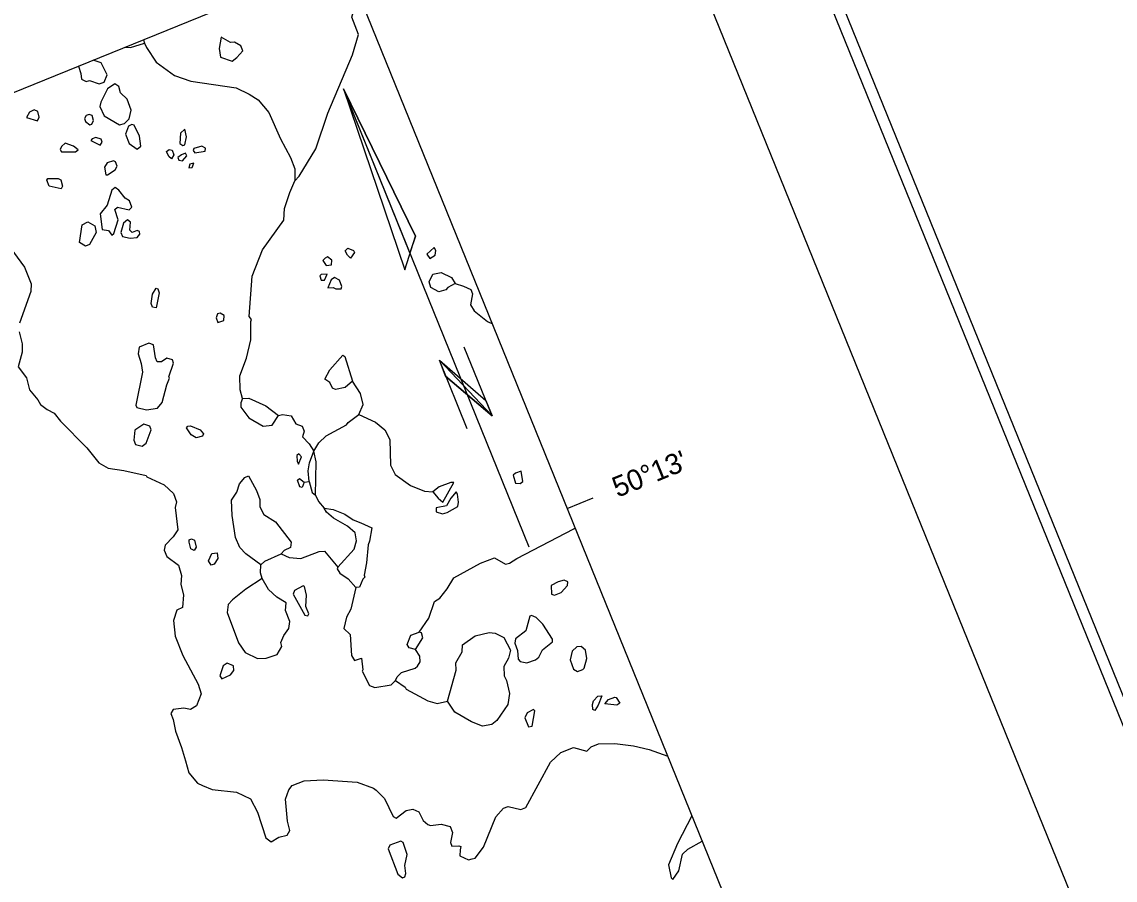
# Model space of a CAD drawing. Extents: x 362852 to 366875, y 5563573 to 5566479.
# Drawn here: x 366283.3 to 366479, y 5565894.5 to 5566048.2 of the extents above; entities that cross this region are included whole.
import ezdxf

# ---------------------------------------------------------------- set-up
doc = ezdxf.new("R2010")
doc.units = 0
doc.layers.add('Niveau 60', color=7, linetype='Continuous')
doc.layers.add('Niveau 63', color=7, linetype='Continuous')

msp = doc.modelspace()

# ---------------------------------------------------------------- linework, layer by layer
at = {"layer": 'Niveau 60'}
for points in [[(363470.95, 5563573.17), (366875.21, 5564954.96), (366256.48, 5566479.3), (362852.22, 5565097.5), (363470.95, 5563573.17)], [(363472.05, 5563575.77), (366872.61, 5564956.04), (366255.38, 5566476.69), (362854.83, 5565096.41), (363472.05, 5563575.77)], [(366383.26, 5564779), (366846.55, 5564967.05), (366244.37, 5566450.63), (365781.08, 5566262.58), (366383.26, 5564779)]]:
    msp.add_lwpolyline(points, dxfattribs=at)
at = {"layer": 'Niveau 63'}
for p, q in [((366333.83, 5565965.77), (366334.7, 5565965.89)), ((366380.94, 5565961.06), (366385.58, 5565962.95))]:
    msp.add_line(p, q, dxfattribs=at)
for points in [[(366082.77, 5565630.49), (366453.96, 5565781.16), (366340.96, 5566059.55), (365969.77, 5565908.88)], [(366340.86, 5566036.2), (366353.76, 5566009.79), (366352.77, 5566006.84)], [(366367.49, 5565977.63), (366359.14, 5565984.76), (366358.03, 5565987.63), (366366.38, 5565980.42)]]:
    msp.add_lwpolyline(points, close=True, dxfattribs=at)
for points in [[(366332.17, 5566019.71), (366332.92, 5566020.54), (366335.93, 5566025.44), (366338.09, 5566031.85), (366342.45, 5566042.3), (366343.53, 5566045.93), (366342.35, 5566049.02), (366342.8, 5566050.49), (366343.58, 5566050.56), (366343.93, 5566050.92)], [(366301.82, 5566043.67), (366301.9, 5566043.62), (366302.72, 5566043.57), (366305.26, 5566044.37)], [(366305.04, 5566044.97), (366305.26, 5566044.37)], [(366305.26, 5566044.37), (366305.6, 5566043.59), (366307.3, 5566040.98), (366310.62, 5566038.6), (366313.54, 5566037.57), (366321.68, 5566036.34), (366323.98, 5566035.24), (366325.61, 5566034.2), (366327.48, 5566031.97), (366329.56, 5566027.24), (366331.37, 5566023.91), (366332.15, 5566021.85), (366332.17, 5566019.71)], [(366320.61, 5566044.46), (366318.95, 5566045.43), (366318.59, 5566043.42), (366318.87, 5566041.86), (366320.96, 5566041.16), (366321.79, 5566041.8), (366322.83, 5566043), (366322.49, 5566043.89), (366321.34, 5566044.52), (366320.61, 5566044.46)], [(366293.41, 5566040.25), (366293.82, 5566038.93), (366293.95, 5566037.9), (366294.81, 5566037.48), (366295.39, 5566037.65), (366297.11, 5566037.07), (366298.02, 5566037.37), (366298.57, 5566038.71), (366297.48, 5566040.86), (366296.03, 5566041.31)], [(366299.94, 5566037.09), (366298.64, 5566036.16), (366297.4, 5566033.81), (366297.27, 5566033.01), (366298.01, 5566031.36), (366300.77, 5566029.74), (366301.65, 5566029.97), (366302.5, 5566030.83), (366302.88, 5566032.37), (366302.13, 5566034.33), (366300.93, 5566035.48), (366300.66, 5566036.61), (366299.94, 5566037.09)], [(366374.12, 5565954.13), (366340.86, 5566036.2), (366351.82, 5566003.8), (366353.76, 5566009.79), (366340.86, 5566036.2)], [(366286.13, 5566032.12), (366285.49, 5566032.41), (366284.66, 5566032.04), (366284.14, 5566031.04), (366286.08, 5566030.44), (366286.37, 5566031.09), (366286.13, 5566032.12)], [(366295.85, 5566031.39), (366295.33, 5566031.62), (366294.77, 5566031.41), (366294.5, 5566030.87), (366294.65, 5566030.34), (366295.46, 5566029.74), (366295.79, 5566029.87), (366296.08, 5566030.52), (366295.85, 5566031.39)], [(366303.38, 5566029.66), (366302.99, 5566029.83), (366302.37, 5566029.49), (366301.83, 5566028.1), (366302.47, 5566026.42), (366303.95, 5566025.37), (366304.59, 5566025.94), (366304.33, 5566027.72), (366303.38, 5566029.66)], [(366312.44, 5566028.95), (366311.7, 5566028.23), (366311.59, 5566026.42), (366312.11, 5566026.03), (366312.44, 5566026.16), (366312.76, 5566027.57), (366312.44, 5566028.95)], [(366291.04, 5566026.44), (366290.36, 5566025.86), (366290.12, 5566025.34), (366290.35, 5566024.89), (366292.87, 5566024.89), (366293.36, 5566025.29), (366292.52, 5566025.94), (366291.04, 5566026.44)], [(366295.85, 5566027.21), (366295.64, 5566026.91), (366297.33, 5566026.11), (366297.68, 5566026.62), (366297.46, 5566027.18), (366296.55, 5566027.48), (366295.85, 5566027.21)], [(366309.6, 5566024.05), (366309.19, 5566024.97), (366309.64, 5566025.35), (366310.18, 5566025.19), (366310.49, 5566024.39), (366310.08, 5566023.65), (366309.6, 5566024.05)], [(366311.84, 5566024.37), (366311.22, 5566023.87), (366311.4, 5566023.4), (366312.02, 5566023.32), (366312.81, 5566024.21), (366312.58, 5566024.66), (366311.84, 5566024.37)], [(366315.48, 5566025.92), (366314.08, 5566025.5), (366313.96, 5566025.13), (366314.26, 5566024.76), (366316.08, 5566025.03), (366316.14, 5566025.59), (366315.48, 5566025.92)], [(366300.03, 5566023.13), (366299.69, 5566023.32), (366298.55, 5566022.93), (366298.09, 5566022.17), (366298.34, 5566020.82), (366298.63, 5566020.77), (366300, 5566021.67), (366300.34, 5566022.33), (366300.03, 5566023.13)], [(366313.38, 5566022.71), (366313.2, 5566022.05), (366313.77, 5566022.11), (366314.07, 5566022.87), (366313.38, 5566022.71)], [(366288.19, 5566018.76), (366287.78, 5566019.83), (366287.94, 5566020.11), (366289.77, 5566020.11), (366290.27, 5566019.92), (366290.56, 5566018.75), (366290.31, 5566018.28), (366288.19, 5566018.76)], [(366300.63, 5566018.05), (366299.98, 5566018.5), (366299.4, 5566018.06), (366298.55, 5566015.38), (366297.32, 5566013.83), (366297.65, 5566011.01), (366298.8, 5566010.81), (366299.37, 5566010.01), (366299.74, 5566010.31), (366300.52, 5566012.75), (366299.92, 5566014.61), (366300.4, 5566015.01), (366302.52, 5566014.53), (366302.99, 5566014.98), (366302.54, 5566016.15), (366301.78, 5566016.61), (366300.63, 5566018.05)], [(366322.79, 5565980.74), (366322.36, 5565982.29), (366322.3, 5565984.84), (366323.51, 5565987.98), (366324.3, 5565991.23), (366324.26, 5565994.55), (366324.39, 5565994.92), (366323.97, 5565995.45), (366324.5, 5566002.63), (366326.38, 5566007.37), (366330.19, 5566012.69), (366330.31, 5566014.77), (366331.24, 5566017.65), (366332.17, 5566019.71)], [(366294.65, 5566008.04), (366293.59, 5566008.71), (366294.06, 5566011.83), (366295.08, 5566012.39), (366296.32, 5566011.68), (366296.56, 5566010.48), (366295.4, 5566008.33), (366294.65, 5566008.04)], [(366302.18, 5566012.75), (366301.49, 5566012.16), (366301.01, 5566010.47), (366301.3, 5566009.73), (366302.69, 5566009.46), (366303.94, 5566009.56), (366304.4, 5566010.16), (366304.36, 5566010.68), (366303.93, 5566010.84), (366303.04, 5566010.5), (366302.63, 5566010.88), (366302.72, 5566012.31), (366302.18, 5566012.75)], [(366280.64, 5566008.52), (366283.77, 5566004.25), (366284.92, 5566001.26), (366284.9, 5565999.91), (366282.88, 5565994.26)], [(366341.59, 5566006.43), (366341.15, 5566007.17), (366341.67, 5566007.64), (366342.67, 5566007.27), (366342.81, 5566006.9), (366342.12, 5566005.89), (366341.59, 5566006.43)], [(366357.1, 5566007.81), (366355.79, 5566006.61), (366356.3, 5566005.84), (366357.3, 5566006.44), (366357.38, 5566007.22), (366357.1, 5566007.81)], [(366337.58, 5566005.86), (366337.15, 5566005.43), (366337.74, 5566004.58), (366338.72, 5566004.69), (366338.78, 5566005.52), (366338.01, 5566006.13), (366337.58, 5566005.86)], [(366336.86, 5566002.96), (366336.64, 5566002.71), (366336.88, 5566001.94), (366337.48, 5566001.91), (366337.92, 5566002.99), (366336.86, 5566002.96)], [(366360.85, 5566001.36), (366359.52, 5566000.64), (366359.2, 5566000.2), (366357.94, 5565999.87), (366356.48, 5566000.6), (366356.2, 5566001.62), (366356.85, 5566002.99), (366358.34, 5566003.3), (366360.19, 5566002.4), (366360.85, 5566001.36)], [(366340.16, 5566001.91), (366339.26, 5566002.43), (366338.68, 5566001.99), (366338.09, 5566000.59), (366338.99, 5566000.61), (366339.47, 5566000.36), (366340.43, 5566000.36), (366340.59, 5566000.79), (366340.16, 5566001.91)], [(366360.85, 5566001.36), (366362.38, 5566000.87), (366363.69, 5566000.25), (366363.98, 5565999.5), (366363.6, 5565997.54), (366364.24, 5565996.44), (366366.62, 5565994.56), (366367.53, 5565994.1)], [(366307.89, 5565999.65), (366307.31, 5565996.96), (366306.67, 5565997.09), (366306.42, 5565997.75), (366306.68, 5565999.45), (366307.35, 5566000.51), (366307.6, 5566000.4), (366307.89, 5565999.65)], [(366319.51, 5565995.62), (366318.81, 5565996.05), (366318.32, 5565995.92), (366318.07, 5565995.18), (366318.39, 5565994.34), (366319.42, 5565994.73), (366319.51, 5565995.62)], [(366282.79, 5565992.67), (366283.34, 5565990.52), (366283.36, 5565989.08), (366282.6, 5565986.43), (366284.12, 5565984.44), (366284.67, 5565982.29), (366286.16, 5565980.5), (366286.62, 5565979.71), (366287.83, 5565978.78), (366289.05, 5565978.12), (366290.19, 5565976.68), (366294.9, 5565971.95), (366297.07, 5565969.24), (366298.72, 5565968.26), (366301.55, 5565967.89), (366305.53, 5565967), (366305.64, 5565966.73), (366308.76, 5565965.29), (366310.41, 5565963.78), (366310.98, 5565962.28), (366310.73, 5565961.27), (366311.19, 5565957.26), (366310.39, 5565955.99), (366308.91, 5565954.52), (366308.73, 5565953.59), (366309.26, 5565952.5), (366311.35, 5565950.95), (366311.86, 5565949.06), (366311.73, 5565947.45), (366312.22, 5565945.6), (366312.06, 5565943.34), (366311.01, 5565942.88), (366310.42, 5565941.05), (366310.75, 5565938.23), (366312.12, 5565934.78), (366314.85, 5565929.61), (366315.36, 5565927.87), (366314.56, 5565925.74), (366313.47, 5565925.11), (366312.31, 5565925.31), (366310.36, 5565925.1), (366309.93, 5565924.4), (366310.36, 5565923.28), (366310.79, 5565921.19), (366311.89, 5565918.29), (366312.58, 5565915.93)], [(366304.9, 5565985.47), (366303.68, 5565979.54), (366303.84, 5565979.12), (366305.61, 5565978.72), (366307.59, 5565979), (366308.41, 5565980.06), (366309.24, 5565983.22), (366309.71, 5565984.37), (366309.61, 5565984.65), (366310.46, 5565987.06), (366310.27, 5565987.69), (366309.24, 5565987.99), (366308.27, 5565987.3), (366307.51, 5565987.33), (366307.2, 5565988.01), (366306.84, 5565990.35), (366306.02, 5565990.67), (366304.26, 5565989.95), (366304.12, 5565988.77), (366304.67, 5565987.05), (366304.9, 5565985.47)], [(366363.02, 5565975.32), (366358.03, 5565987.63), (366367.49, 5565977.63), (366362.5, 5565989.93)], [(366342.5, 5565983.89), (366341.17, 5565982.73), (366339.44, 5565982.34), (366338.91, 5565982.62), (366338.42, 5565983.61), (366337.54, 5565984.24), (366338.42, 5565985.86), (366340.73, 5565988.51), (366341.09, 5565988.28), (366342.5, 5565983.89)], [(366358.03, 5565987.63), (366366.38, 5565980.42)], [(366343.62, 5565977.88), (366344.38, 5565979.67), (366343.9, 5565981.63), (366342.5, 5565983.89)], [(366359.14, 5565984.76), (366367.49, 5565977.63)], [(366322.79, 5565980.74), (366322.49, 5565979.98), (366322.48, 5565979.18), (366323.94, 5565977.32), (366326.5, 5565975.83), (366328.09, 5565976.01), (366329.25, 5565977.74)], [(366322.79, 5565980.74), (366323.9, 5565980.79), (366326.94, 5565979.43), (366329.25, 5565977.74)], [(366329.25, 5565977.74), (366329.94, 5565977.9), (366331.49, 5565977.63), (366332.34, 5565976.25), (366333.47, 5565975.82), (366333.81, 5565974.93), (366333.51, 5565973.9), (366334.74, 5565972.66), (366335.55, 5565971.36)], [(366335.55, 5565971.36), (366336.48, 5565972.85), (366337.78, 5565974.09), (366341.43, 5565976.02), (366341.68, 5565976.49), (366343.62, 5565977.88)], [(366343.62, 5565977.88), (366346.59, 5565976.55), (366348.26, 5565975.15), (366349.14, 5565973.4), (366349.28, 5565968.84), (366350.13, 5565967.18), (366352.88, 5565965.18), (366355.36, 5565964.15), (366356.84, 5565964.07)], [(366303.34, 5565973.29), (366303.62, 5565972.55), (366304.83, 5565972.2), (366305.53, 5565972.74), (366306.44, 5565975.13), (366306.18, 5565975.83), (366305.13, 5565976.18), (366303.52, 5565975.08), (366303.34, 5565973.29)], [(366314.5, 5565973.7), (366313.58, 5565974.27), (366312.78, 5565975.52), (366312.99, 5565975.81), (366313.5, 5565975.89), (366315.22, 5565975.16), (366315.83, 5565974.43), (366315.65, 5565974.04), (366314.5, 5565973.7)], [(366334.7, 5565965.89), (366334.55, 5565967.81), (366334.76, 5565969.23), (366335.55, 5565971.36)], [(366335.85, 5565963.43), (366335.97, 5565969.43), (366335.55, 5565971.36)], [(366332.54, 5565970.53), (366332.57, 5565969.47), (366332.8, 5565969.02), (366333.33, 5565970.3), (366332.85, 5565970.86), (366332.54, 5565970.53)], [(366371.64, 5565967.42), (366371.26, 5565967.01), (366371.69, 5565965.62), (366372.47, 5565965.54), (366372.97, 5565965.9), (366372.69, 5565967.77), (366371.64, 5565967.42)], [(366326.07, 5565951.01), (366323.41, 5565952.93), (366322.33, 5565954.07), (366321.54, 5565955.86), (366320.94, 5565959.82), (366320.8, 5565962.55), (366321.75, 5565963.99), (366322.26, 5565965.47), (366323.2, 5565966.64), (366323.86, 5565966.89), (366325.29, 5565964.27), (366325.9, 5565962.68), (366325.86, 5565961.38), (366326.6, 5565960), (366328.72, 5565958.67), (366331.51, 5565955.02), (366331.38, 5565954.11), (366330.24, 5565953.57), (366329.73, 5565952.94)], [(366333.83, 5565965.77), (366333.44, 5565964.82), (366333.03, 5565964.93), (366332.61, 5565966.16), (366332.97, 5565966.46), (366333.83, 5565965.77)], [(366334.7, 5565965.89), (366335.27, 5565963.96), (366335.85, 5565963.43)], [(366356.84, 5565964.07), (366357.81, 5565962.94), (366358.68, 5565962.2), (366360.6, 5565965.72), (366360.06, 5565965.73), (366358.01, 5565964.94), (366356.84, 5565964.07)], [(366335.85, 5565963.43), (366336.37, 5565962.35), (366337.42, 5565961.14)], [(366361.02, 5565964.06), (366360.06, 5565962.94), (366359.29, 5565961.57), (366357.46, 5565961.19), (366357.45, 5565960.49), (366358.57, 5565960.12), (366359.4, 5565960.33), (366361.33, 5565961.44), (366361.47, 5565962.19), (366361.25, 5565963.61), (366361.02, 5565964.06)], [(366337.42, 5565961.14), (366339.02, 5565960.89), (366341.1, 5565960.08), (366342.57, 5565959.04), (366343.96, 5565958.5), (366345.92, 5565957.58), (366345.53, 5565955.23), (366345.26, 5565954.54), (366344.99, 5565951.33), (366344.54, 5565949.12), (366344.67, 5565948.79), (366344.34, 5565948.4), (366343.75, 5565946.99), (366343.09, 5565946.9)], [(366339.85, 5565950.59), (366342.8, 5565953.81), (366343.21, 5565955.26), (366342.93, 5565956.7), (366341.61, 5565957.91), (366339.09, 5565959.31), (366337.85, 5565960.44), (366337.42, 5565961.14)], [(366354.39, 5565938.95), (366356.17, 5565941.45), (366357.17, 5565944.41), (366358.11, 5565945.04), (366359.42, 5565946.67), (366360.63, 5565948.68), (366365.37, 5565951.3), (366367.91, 5565952.22), (366369.85, 5565951.09), (366370.59, 5565951.26), (366371.93, 5565952.09), (366382.11, 5565957.44), (366382.34, 5565957.6)], [(366314.15, 5565953.57), (366313.52, 5565953.82), (366313.22, 5565955.04), (366313.26, 5565955.49), (366313.64, 5565955.63), (366314.2, 5565955.42), (366314.46, 5565954.17), (366314.15, 5565953.57)], [(366317.2, 5565950.93), (366316.69, 5565951.7), (366317.27, 5565953), (366318.23, 5565953.15), (366318.35, 5565952.13), (366317.72, 5565951.13), (366317.2, 5565950.93)], [(366326.07, 5565951.01), (366326.79, 5565951.65), (366329.73, 5565952.94)], [(366329.73, 5565952.94), (366331.15, 5565952.31), (366333.25, 5565952.14), (366336.53, 5565953.4), (366337.48, 5565953.44), (366339.85, 5565950.59)], [(366326.28, 5565948.51), (366325.98, 5565949.58), (366326.07, 5565951.01)], [(366339.85, 5565950.59), (366339.75, 5565950.29), (366340.22, 5565949.5), (366341.69, 5565948.46), (366343.09, 5565946.9)], [(366326.28, 5565948.51), (366323.4, 5565946.66), (366320.98, 5565944.71), (366320.22, 5565943.89), (366320.01, 5565942.47), (366322.09, 5565937.04), (366323.24, 5565935.29), (366325.48, 5565934.21), (366327.01, 5565934.26), (366329.01, 5565934.92), (366329.85, 5565936.37), (366329.63, 5565937.09), (366330.18, 5565938.31), (366331.09, 5565939.58), (366331.26, 5565940.82), (366330.49, 5565942.83), (366330.62, 5565944.17), (366328.94, 5565945.19), (366327.44, 5565946.6), (366326.28, 5565948.51)], [(366379.31, 5565947.95), (366378.07, 5565947.26), (366378.12, 5565945.72), (366378.62, 5565945.54), (366379.84, 5565946.01), (366381, 5565947.31), (366381.02, 5565947.96), (366380.37, 5565948.25), (366379.31, 5565947.95)], [(366333.64, 5565947.2), (366332.12, 5565946.41), (366331.83, 5565945.76), (366333.94, 5565941.95), (366334.51, 5565941.85), (366334.64, 5565942.22), (366334.14, 5565943.53), (366334.27, 5565945.56), (366333.9, 5565947.09), (366333.64, 5565947.2)], [(366343.09, 5565946.9), (366342.2, 5565943.07), (366341.42, 5565941.6), (366340.95, 5565939.59), (366342.06, 5565938.52), (366342.27, 5565934.74), (366342.82, 5565933.87), (366344.07, 5565934.25), (366344.32, 5565932.2), (366344.2, 5565931.94), (366345.55, 5565929.4), (366346.5, 5565929.01), (366349.43, 5565929.49), (366350.2, 5565930.27)], [(366375.25, 5565934.01), (366375.84, 5565934.45), (366376.51, 5565935.78), (366378.27, 5565937.2), (366378.3, 5565937.69), (366376.53, 5565940.34), (366375.37, 5565941.56), (366374.53, 5565941.94), (366374.2, 5565941.81), (366373.54, 5565939.2), (366371.64, 5565937.72), (366371.54, 5565936.99), (366372.04, 5565935.68), (366372.16, 5565934.11), (366372.48, 5565933.7), (366373.71, 5565933.42), (366375.25, 5565934.01)], [(366353.77, 5565935.81), (366352.62, 5565936.13), (366352.28, 5565936.75), (366352.94, 5565938.39), (366354.39, 5565938.95)], [(366353.77, 5565935.81), (366355.05, 5565937.91), (366354.82, 5565938.79), (366354.39, 5565938.95)], [(366359.49, 5565926.59), (366361.01, 5565932.15), (366361, 5565933.43), (366362.12, 5565935.41), (366362.18, 5565936.67), (366364.45, 5565938.29), (366366.96, 5565938.88), (366368.03, 5565938.75), (366369.55, 5565937.99), (366370.75, 5565935.71), (366370.38, 5565934.29), (366369.56, 5565932.79), (366369.66, 5565931.12), (366370.08, 5565930.31), (366370.61, 5565927.94), (366370.28, 5565925.99), (366368.31, 5565923.15), (366367.41, 5565922.43), (366365.76, 5565922.12), (366363.81, 5565922.88), (366360.78, 5565924.61), (366359.49, 5565926.59)], [(366381.42, 5565934.01), (366382.07, 5565932.33), (366382.77, 5565931.9), (366383.7, 5565932.26), (366383.93, 5565932.5), (366384.46, 5565934.21), (366384.2, 5565935.72), (366383.41, 5565936.38), (366382.64, 5565936.3), (366381.8, 5565935.55), (366381.42, 5565934.01)], [(366350.2, 5565930.27), (366350.49, 5565930.91), (366351.25, 5565931.74), (366353.68, 5565932.51), (366354.1, 5565932.83), (366354.61, 5565933.61), (366354.55, 5565934.61), (366353.77, 5565935.81)], [(366321.16, 5565932.88), (366320.06, 5565933.37), (366319.32, 5565932.93), (366318.73, 5565931.09), (366319.09, 5565930.59), (366320.64, 5565931.29), (366321.26, 5565932.06), (366321.16, 5565932.88)], [(366350.2, 5565930.27), (366351.88, 5565929.09), (366352.08, 5565928.73), (366355.94, 5565926.62), (366357.61, 5565926.19), (366359.49, 5565926.59)], [(366386.47, 5565925.86), (366385.88, 5565924.89), (366385.48, 5565925.1), (366385.45, 5565926.01), (366385.63, 5565926.67), (366386.38, 5565927.49), (366387.13, 5565927.51), (366386.47, 5565925.86)], [(366389.8, 5565925.85), (366387.66, 5565926.11), (366388.33, 5565926.89), (366389.45, 5565927.32), (366389.71, 5565927.21), (366390.36, 5565926.22), (366389.8, 5565925.85)], [(366374.87, 5565925.07), (366373.75, 5565924.48), (366373.35, 5565923.58), (366373.96, 5565921.99), (366374.67, 5565922.1), (366375.12, 5565924.85), (366374.87, 5565925.07)], [(366363.91, 5565898.36), (366364.46, 5565898.46), (366365.96, 5565900.43), (366368.12, 5565905.86), (366369.51, 5565907.41), (366370.35, 5565907.74), (366372.59, 5565907.2), (366373.53, 5565907.56), (366377.93, 5565915.68), (366379.79, 5565917.41), (366382.03, 5565918.26), (366384.42, 5565917.62), (366385.2, 5565918.4), (366386.53, 5565918.97), (366389.42, 5565919), (366392.8, 5565918.58), (366395.61, 5565917.94), (366398.92, 5565916.76)], [(366312.58, 5565915.93), (366313.2, 5565913.75), (366314.71, 5565911.91), (366315.61, 5565911.51)], [(366315.61, 5565911.51), (366317.34, 5565910.78), (366321.71, 5565910.3), (366324.2, 5565909.11), (366325.49, 5565906.71), (366326.98, 5565902.14), (366327.9, 5565901.41), (366329.28, 5565902.26), (366330.78, 5565902.57), (366331.25, 5565903.44), (366330.87, 5565905.12), (366330.49, 5565909.05), (366331.09, 5565910.73), (366331.7, 5565911.5), (366333.85, 5565912.32), (366337.22, 5565912.49), (366343.33, 5565912.09), (366346.21, 5565910.99), (366346.72, 5565910.65), (366348.19, 5565909.18), (366349.74, 5565905.96), (366350.3, 5565905.64), (366352.07, 5565907.02), (366353.27, 5565907.26), (366354.37, 5565906.77), (366355.16, 5565905.25), (366355.99, 5565904.49), (366356.42, 5565904.34), (366358.33, 5565904.54), (366359.98, 5565904.15), (366360.39, 5565903.07), (366360.01, 5565901.26), (366360.26, 5565900.61), (366361.51, 5565900.71), (366361.88, 5565900.58), (366361.73, 5565899.99)], [(366403.26, 5565906.06), (366400.66, 5565901.11), (366399.07, 5565897.28), (366399.52, 5565894.99), (366399.85, 5565894.68), (366400.88, 5565896.2), (366401.55, 5565899.2), (366402.5, 5565900.1), (366405.1, 5565901.52)], [(366349.15, 5565900.81), (366348.85, 5565900.16), (366350.59, 5565895.62), (366351.43, 5565894.98), (366351.85, 5565895.13), (366352.05, 5565895.75), (366351.87, 5565897.18), (366352.24, 5565899.15), (366351.53, 5565901.29), (366351.13, 5565901.51), (366349.15, 5565900.81)], [(366361.73, 5565899.99), (366361.67, 5565898.89), (366363.22, 5565898.2), (366363.91, 5565898.36)]]:
    msp.add_lwpolyline(points, dxfattribs=at)

# ---------------------------------------------------------------- texts
msp.add_text("50°13'", height=3.68, rotation=22.0927, dxfattribs=at).set_placement((366389.93, 5565962.98))

doc.saveas('drawing.dxf')
